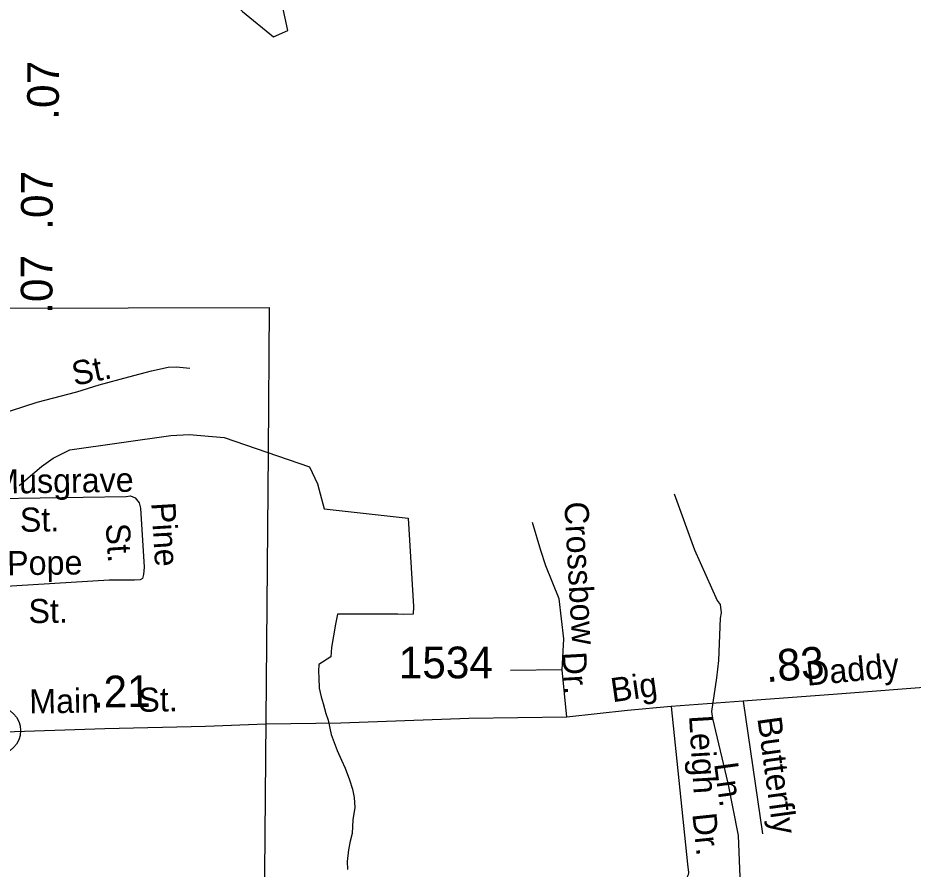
# Model space of a CAD drawing. Extents: x 2206922 to 2357709, y 510027 to 673830.
# Drawn here: x 2303188 to 2306719, y 636885 to 640241 of the extents above; entities that cross this region are included whole.
import ezdxf

# ---------------------------------------------------------------- set-up
doc = ezdxf.new("R2010")
doc.units = 0
for name, color, linetype in [('Exist Boundary Political City Limit New', 7, 'Continuous'), ('Exist Civil Demographics Community CELL', 7, 'Continuous'), ('Exist Hydrographic Misc Water Feature', 7, 'Continuous'), ('Exist Hydrographic Pond Under 1500 Sq Ft', 7, 'Continuous'), ('Exist Road Non-System Type 51', 7, 'Continuous'), ('Exist Road Non-System Type 51 Label', 7, 'Continuous'), ('Exist Road Primary US Mileage Tenths English Label', 7, 'Continuous'), ('Exist Road Secondary Mileage Hundredths English Label', 7, 'Continuous'), ('Exist Road Secondary Type 51 Attributed', 7, 'Continuous'), ('Exist Road Secondary Type 51 Label', 7, 'Continuous'), ('Exist Road Secondary Type 51 Number Label', 7, 'Continuous'), ('Map Preparation Boundary City Limit Buffer Line', 7, 'Continuous')]:
    doc.layers.add(name, color=color, linetype=linetype)

msp = doc.modelspace()

# ---------------------------------------------------------------- linework, layer by layer
at = {"layer": 'Exist Boundary Political City Limit New'}
msp.add_lwpolyline([(2300520.2, 635771.9), (2300504.8, 636598), (2300409.8, 636634.4), (2299994.2, 636977.8), (2300292, 637066.6), (2300507, 637120.9), (2300448, 638103.9), (2300448.5, 638515), (2300455.5, 639088.2), (2298770, 638496.1), (2299272.2, 640170.2), (2299578, 640170.2), (2299672.8, 640228.5), (2300431.5, 639440.5), (2301339.5, 639573.4), (2302504.2, 639653.4), (2302509.8, 639094.8), (2304178.8, 639098.8), (2304175.5, 638528.6), (2304151.2, 635813.4), (2302367.8, 635803.9), (2300520.2, 635771.9)], dxfattribs=at)
at = {"layer": 'Exist Civil Demographics Community CELL'}
msp.add_circle((2303103.9, 637430.4), 94.3, dxfattribs=at)
at = {"layer": 'Exist Hydrographic Misc Water Feature'}
for points in [[(2303193, 638396.4), (2303280.8, 638472.3), (2303326.7, 638504.2), (2303392.5, 638538.2), (2303791.6, 638594.1), (2303863.4, 638598), (2304001.1, 638586.1), (2304338.3, 638470.3), (2304369.7, 638403.5), (2304396.2, 638304.6), (2304727.4, 638268.6), (2304747.9, 637919.4), (2304747.1, 637889.4), (2304710.6, 637888.9), (2304686.8, 637889.4), (2304448.3, 637889.4), (2304440.4, 637850), (2304424.7, 637758.2), (2304422.1, 637721.5), (2304374.7, 637691.3), (2304373.3, 637665.1), (2304375.3, 637639.3), (2304375.7, 637597.5), (2304383.9, 637563.4), (2304392.5, 637537.7), (2304402.8, 637497.6), (2304411.2, 637471.7), (2304423.7, 637415.8), (2304446.7, 637352.4), (2304464.5, 637314.4), (2304479.3, 637282.5), (2304495.9, 637236.7), (2304507.8, 637199.2), (2304514.3, 637167), (2304516.6, 637127.3), (2304509.4, 637078.9), (2304506.1, 637025.1), (2304498.1, 636995), (2304492.4, 636961), (2304487.3, 636915.1), (2304487.5, 636883.1)], [(2305777.3, 638364.8), (2305857.4, 638143.3), (2305947, 637944), (2305957.7, 637928.3), (2305961.8, 637894.4), (2305958.1, 637874.2), (2305951.8, 637706.5), (2305944.4, 637638.3), (2305924.1, 637506.3), (2305928.2, 637478), (2305989.1, 637223.1), (2306029.9, 637017), (2306040.1, 636755.9)]]:
    msp.add_lwpolyline(points, dxfattribs=at)
at = {"layer": 'Exist Hydrographic Pond Under 1500 Sq Ft'}
msp.add_lwpolyline([(2304253, 640191.3), (2304231.4, 640288.2), (2304209.9, 640306.1), (2304157.9, 640389.1), (2304123.8, 640496), (2304095.2, 640790.4), (2304034.3, 640819.1), (2303797.6, 640794), (2303819.1, 640517.7), (2303553.8, 640478.3), (2303561, 640399.4), (2303690.1, 640388.6), (2303758.2, 640377.8), (2303944.6, 640399.4), (2304073.7, 640266.6), (2304195.6, 640166.2), (2304253, 640191.3)], dxfattribs=at)
at = {"layer": 'Exist Road Non-System Type 51'}
for p, q in [((2305334.9, 637670.5), (2305130.9, 637668.2)), ((2305353.8, 637483.7), (2305334.9, 637670.5)), ((2306049.4, 637547.2), (2306125.4, 637023.3))]:
    msp.add_line(p, q, dxfattribs=at)
for points in [[(2303104.2, 638674.9), (2303264, 638725.2), (2303420.2, 638766.5), (2303508.1, 638793.5), (2303624.8, 638825.8), (2303714.5, 638849.2), (2303780.9, 638863.5), (2303813.2, 638865.3), (2303865.3, 638859.9)], [(2303104.8, 638346.2), (2303614.4, 638353.6), (2303632.4, 638355.7), (2303650.5, 638348.1), (2303666.7, 638328.1), (2303670.9, 638308.3), (2303685.3, 638074.6), (2303683.7, 638046.5), (2303679.6, 638030.7), (2303670.3, 638025.5), (2303647.4, 638023.7), (2303547.9, 638023.7), (2303096.6, 637996.2)], [(2305334.9, 637670.5), (2305341.9, 637792.6), (2305323.2, 637949.7), (2305270.9, 638080.6), (2305250.3, 638140.4), (2305218.5, 638250.7)], [(2305764.4, 637525.1), (2305829.9, 636904), (2305832.8, 636871.2), (2305831.8, 636861.7), (2305827.1, 636851.3), (2305816.6, 636839.7), (2305801.4, 636832.7), (2305770.1, 636829.9), (2305678.9, 636827), (2305667.3, 636824.2), (2305652.1, 636816.6), (2305643.6, 636807.1), (2305636.9, 636793.8), (2305634.1, 636777.7), (2305634.1, 636747.2), (2305637.9, 636678.8), (2305642.6, 636608.4), (2305649.3, 636532.4), (2305657.3, 636480.4)]]:
    msp.add_lwpolyline(points, dxfattribs=at)
at = {"layer": 'Exist Road Secondary Type 51 Attributed'}
msp.add_lwpolyline([(2308154.5, 637938), (2307835.2, 637843.8), (2307658.5, 637789.7), (2307387.4, 637708.5), (2307128.2, 637653.8), (2306812.9, 637604.5), (2306421.4, 637574.3), (2306049.4, 637547.2), (2305764.4, 637525.1), (2305593.2, 637509.4), (2305353.8, 637483.7), (2304967.2, 637478.5), (2304461.6, 637459.3), (2304165.9, 637455.9), (2303927.8, 637447.3), (2303530.1, 637437.4), (2303093.4, 637422.5)], dxfattribs=at)
at = {"layer": 'Map Preparation Boundary City Limit Buffer Line'}
msp.add_lwpolyline([(2300520.2, 635771.9), (2300504.8, 636598), (2300409.8, 636634.4), (2299994.2, 636977.8), (2300292, 637066.6), (2300507, 637120.9), (2300448, 638103.9), (2300448.5, 638515), (2300455.5, 639088.2), (2298770, 638496.1), (2299272.2, 640170.2), (2299578, 640170.2), (2299672.8, 640228.5), (2300431.5, 639440.5), (2301339.5, 639573.4), (2302504.2, 639653.4), (2302509.8, 639094.8), (2304178.8, 639098.8), (2304175.5, 638528.6), (2304151.2, 635813.4), (2302367.8, 635803.9), (2300520.2, 635771.9)], dxfattribs=at)

# ---------------------------------------------------------------- texts
at = {"layer": 'Exist Road Non-System Type 51 Label'}
for s, rotation, p in [('St.', 11.5841, (2303410.7, 638789.7)), ('Musgrave', 0.8321, (2303087.1, 638364.5)), ('St.', 0.8321, (2303196, 638214.3)), ('Pine', 273.5267, (2303713.7, 638328.6)), ('Crossbow', 273.1882, (2305343.1, 638331.2)), ('St.', 273.5267, (2303534.1, 638245.5)), ('Pope', 0.6246, (2303145.8, 638043.2)), ('St.', 0.6246, (2303229.9, 637854.2)), ('Dr.', 273.1882, (2305335.1, 637739.3)), ('Leigh', 273.4273, (2305835.4, 637489.4)), ('Butterfly', 277.7945, (2306104.8, 637479.6)), ('Ln.', 277.806, (2305934.1, 637300)), ('Dr.', 276.031, (2305848.1, 637101.9))]:
    msp.add_text(s, height=95, rotation=rotation, dxfattribs=at).set_placement(p)
at = {"layer": 'Exist Road Primary US Mileage Tenths English Label'}
for rotation, p in [(89.6319, (2303348.7, 639838.7)), (89.6899, (2303324.3, 639404.9)), (90, (2303324.1, 639073.8))]:
    msp.add_text('.07', height=125, rotation=rotation, dxfattribs=at).set_placement(p)
at = {"layer": 'Exist Road Secondary Mileage Hundredths English Label'}
for s, rotation, p in [('.83', 4.3094, (2306141.2, 637621.4)), ('.21', 0.8735, (2303480.1, 637521))]:
    msp.add_text(s, height=125, rotation=rotation, dxfattribs=at).set_placement(p)
at = {"layer": 'Exist Road Secondary Type 51 Label'}
for s, rotation, p in [('Daddy', 5.5549, (2306301.9, 637607.2)), ('Big', 8.1361, (2305533.5, 637542.1)), ('Main', 0.888, (2303233.2, 637497.9)), ('St.', 0.8735, (2303663.4, 637504.5))]:
    msp.add_text(s, height=95, rotation=rotation, dxfattribs=at).set_placement(p)
at = {"layer": 'Exist Road Secondary Type 51 Number Label'}
msp.add_text('1534', height=125, dxfattribs=at).set_placement((2304690.1, 637636.8))

doc.saveas('drawing.dxf')
